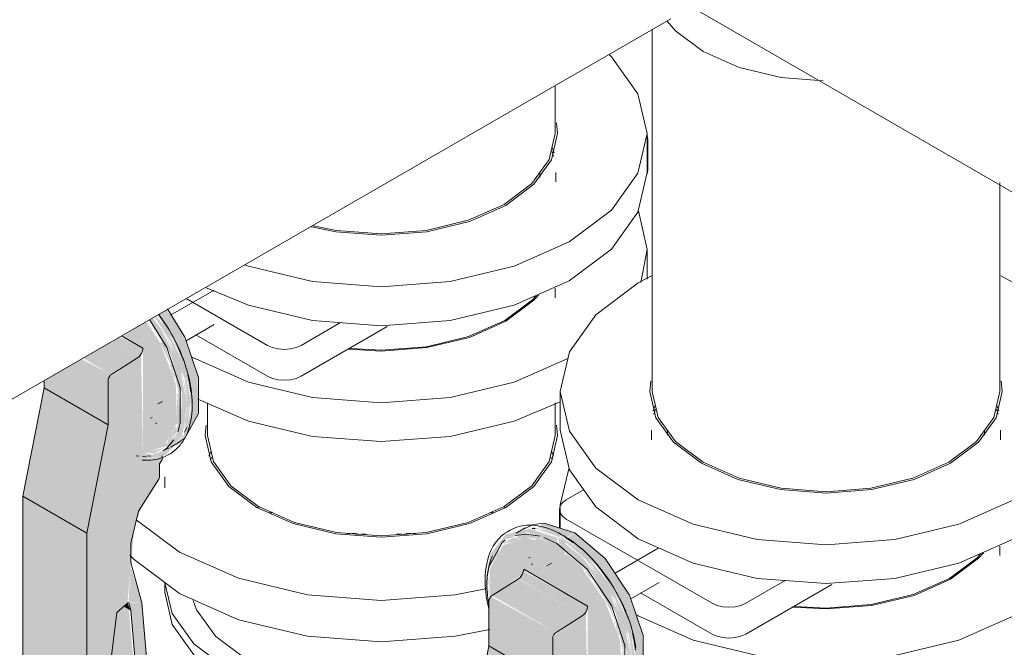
# Model space of a CAD drawing. Header units: metres. Extents: x -54598 to 1827199, y -329446 to -256744.
# Tile 332 of 474: x 203407 to 204027, y -281808 to -281413. Entities that reach past the tile are written whole.
import ezdxf

# ---------------------------------------------------------------- set-up
doc = ezdxf.new("R2010")
doc.units = ezdxf.units.M
doc.layers.add('P-PIPE', color=7, linetype='Continuous', lineweight=20)

# ---------------------------------------------------------------- blocks, each defined once
blk = doc.blocks.new('Tecofi_CB4450_Клапан обратный межфланцевый - Клапан обратный двухстворчатый межфланцевый_CB 4450-669468-AKS11')
at = {"layer": 'P-PIPE', "color": 1}
for p, q in [((-20243.94, 13012.38), (-20243.09, 13014.02)), ((-20243.09, 13014.02), (-20243.94, 13012.38)), ((-20029.38, 13014.02), (-20028.53, 13012.38)), ((-20028.53, 13012.38), (-20029.38, 13014.02)), ((-20272.73, 13001.59), (-20272.73, 12994.65)), ((-20213.12, 12982.87), (-20214.25, 12982.25)), ((-20214.25, 12982.25), (-20213.12, 12982.87)), ((-20205.57, 12979.69), (-20206.78, 12979.13)), ((-20065.58, 12979.08), (-20066.79, 12979.64)), ((-20058.18, 12982.23), (-20059.28, 12982.84)), ((-20059.28, 12982.84), (-20058.18, 12982.23)), ((-20272.73, 12935.04), (-20272.73, 12928.92))]:
    blk.add_line(p, q, dxfattribs=at)
for points in [[(-20272.72, 12934.87, 0), (-20268.08, 12915.46, 0), (-20254.45, 12896.45, 0), (-20232.75, 12880.13, 0), (-20204.48, 12867.61, 0), (-20171.56, 12859.74, 0), (-20136.23, 12857.05, 0), (-20100.91, 12859.74, 0), (-20073.77, 12865.79, 0)], [(-20075.16, 12858.44, 0), (-20100.91, 12852.8, 0), (-20136.23, 12850.11, 0), (-20171.56, 12852.8, 0), (-20204.48, 12860.67, 0), (-20232.75, 12873.19, 0), (-20254.45, 12889.51, 0), (-20268.08, 12908.52, 0), (-20272.73, 12928.92, 0)], [(-20071.59, 12877.15, 0), (-20075.98, 12875.61, 0), (-20105.05, 12868.66, 0), (-20136.23, 12866.29, 0), (-20167.42, 12868.66, 0), (-20196.48, 12875.61, 0), (-20221.44, 12886.66, 0), (-20240.59, 12901.07, 0), (-20252.63, 12917.85, 0), (-20254.9, 12923.8, 0)]]:
    blk.add_polyline3d(points, dxfattribs=at)
blk = doc.blocks.new('VM_Фланец_ГОСТ 332591 - VM_Фланец_ГОСТ 33259-2015-669472-AKS11')
at = {"layer": 'P-PIPE'}
for p, q in [((-20243.56, 13017.95), (-20244.87, 13014.72)), ((-20027.6, 13014.72), (-20028.91, 13017.95))]:
    blk.add_line(p, q, dxfattribs=at)
for points in [[(-20057.75, 12982.4, 0), (-20080.73, 12972.21, 0), (-20107.51, 12965.81, 0), (-20136.23, 12963.63, 0), (-20164.96, 12965.81, 0), (-20191.73, 12972.21, 0), (-20214.72, 12982.4, 0), (-20232.36, 12995.67, 0), (-20243.45, 13011.13, 0), (-20247.23, 13027.71, 0), (-20246.63, 13034.35, 0)], [(-20025.84, 13034.35, 0), (-20025.23, 13027.71, 0), (-20029.02, 13011.13, 0), (-20040.11, 12995.67, 0), (-20057.75, 12982.4, 0)], [(-20290.84, 12974.49, 0), (-20263.51, 12954.23, 0), (-20226.23, 12937.71, 0), (-20182.82, 12927.33, 0), (-20136.23, 12923.79, 0), (-20089.65, 12927.33, 0), (-20069.5, 12931.21, 0)], [(-20067.82, 12905.48, 0), (-20089.65, 12901.2, 0), (-20136.23, 12897.66, 0), (-20182.82, 12901.2, 0), (-20226.23, 12911.59, 0), (-20263.51, 12928.1, 0), (-20292.12, 12949.62, 0), (-20294.71, 12952.31, 0)]]:
    blk.add_polyline3d(points, dxfattribs=at)
blk = doc.blocks.new('VM_Фланец_ГОСТ 332591 - VM_Фланец_ГОСТ 33259-2015-V28-AKS11')
at = {"layer": 'P-PIPE'}
for p, q in [((-20205.96, 12978.77), (-20204.76, 12979.33)), ((-20067.61, 12979.28), (-20066.39, 12978.72)), ((-20152.03, 12966.22), (-20157.74, 12965.66)), ((-20114.73, 12965.66), (-20120.43, 12966.22))]:
    blk.add_line(p, q, dxfattribs=at)
for points in [[(-20283.79, 12869.41, 0), (-20263.51, 12855.43, 0), (-20226.23, 12838.92, 0), (-20182.82, 12828.54, 0), (-20136.23, 12825, 0), (-20089.65, 12828.54, 0), (-20080.79, 12830.05, 0)], [(-20081.56, 12803.78, 0), (-20089.65, 12802.41, 0), (-20136.23, 12798.87, 0), (-20182.82, 12802.41, 0), (-20226.23, 12812.79, 0), (-20263.51, 12829.31, 0), (-20281.5, 12841.44, 0)]]:
    blk.add_polyline3d(points, dxfattribs=at)
blk = doc.blocks.new('Tecofi_VPI4448-02_Затвор дисковый поворотный с ручкой - Затвор дисковый поворотный_VPI 4448-02-669455-AKS11')
at = {"layer": 'P-PIPE'}
for points in [[(-20260.98, 13026.93), (-20259.28, 13027.91), (-20256.23, 13049.75), (-20260.98, 13073.09), (-20272.12, 13096.17), (-20278.37, 13103.03), (-20278.67, 13101.73), (-20269.14, 13087), (-20260.4, 13064.47), (-20257.51, 13045.07), (-20260.83, 13027.71)], [(-20265.41, 13022.97), (-20259.12, 13027.71), (-20251.47, 13041.64), (-20252.13, 13066.35), (-20261.71, 13092.35), (-20271.49, 13107), (-20276.97, 13103.47), (-20264.34, 13082.56), (-20257.13, 13057.83), (-20256.23, 13049.75), (-20255.91, 13045.5), (-20260.2, 13027.38), (-20260.71, 13028.34), (-20261.97, 13026.93), (-20264.94, 13023.51)], [(-20286.49, 13016.31), (-20273.2, 13020.88), (-20264.94, 13035.92), (-20265.85, 13060.62), (-20275.61, 13086.08), (-20284.54, 13099.47), (-20299.35, 13090.19), (-20286.49, 13081.68), (-20286.49, 13017.77)], [(-20284.58, 13012.94), (-20272, 13015.39), (-20261.81, 13027.71), (-20258.64, 13046.65), (-20263.32, 13070.99), (-20274.73, 13094.68), (-20280.37, 13101.88), (-20282.11, 13100.87), (-20269.18, 13079.42), (-20261.96, 13054.61), (-20262.39, 13034.2), (-20270.6, 13019.25), (-20285.29, 13013.91)], [(-20289.85, 13076.76), (-20288.16, 13078.35), (-20286.49, 13082.77), (-20301.03, 13089.95), (-20306.4, 13086.32), (-20289.9, 13076.79)], [(-20306.4, 13066.19), (-20289.9, 13076.79), (-20306.93, 13086.54), (-20324.29, 13076.52), (-20306.65, 13066.33)], [(-20261.96, 13034.97), (-20263.03, 13061.12), (-20272.76, 13086.86), (-20271.23, 13082.48), (-20262.98, 13054.61), (-20262.98, 13035.33)], [(-20308.42, 13034.45), (-20308.42, 13062.59), (-20328.42, 13074.14), (-20348.72, 13062.41), (-20348.72, 13057.72), (-20318.68, 13040.38)], [(-20308.42, 13062.59), (-20306.93, 13065.78), (-20307.42, 13066.78), (-20325.3, 13075.93), (-20328.42, 13074.14), (-20310.1, 13063.56)], [(-20321.85, 12966.19), (-20308.42, 13034.45), (-20348.72, 13057.72), (-20362.16, 12989.46)], [(-20321.85, 12673.97), (-20321.85, 12966.19), (-20362.16, 12989.46), (-20362.16, 12697.24)], [(-20277.16, 12717.07), (-20295.41, 12918.29), (-20298.51, 12920.08), (-20303.01, 12916.05), (-20307.06, 12882.1), (-20308.42, 12849.4), (-20308.42, 12735.12), (-20295.45, 12727.63)], [(-20294.19, 12917.59), (-20296.28, 12922.08), (-20298.51, 12920.08), (-20295.59, 12918.4)]]:
    blk.add_hatch(color=37, dxfattribs=at).paths.add_polyline_path(points)
h = blk.add_hatch(color=37, dxfattribs=at)
h.paths.add_polyline_path([(-20284.36, 13017.04), (-20279.51, 13016.27), (-20272.54, 13020.23), (-20282.5, 13017.68), (-20283.83, 13017.23)])
h.paths.add_polyline_path([(-20286.43, 13015.31), (-20283.99, 13015.86), (-20285.09, 13016.58), (-20286.44, 13015.47)])
h.paths.add_polyline_path([(-20271.24, 13022.05), (-20265.33, 13031.03), (-20265.71, 13033.7), (-20269.78, 13027.11), (-20271.21, 13022.82)])
h.paths.add_polyline_path([(-20264.94, 13046.91), (-20263.51, 13049.15), (-20264.94, 13050.7), (-20264.94, 13047.62)])
h.paths.add_polyline_path([(-20264.94, 13041.41), (-20263.61, 13041.6), (-20263.51, 13045.49), (-20264.94, 13046.91), (-20264.94, 13041.6)])
h.paths.add_polyline_path([(-20264.94, 13052.4), (-20263.78, 13052.62), (-20264.94, 13054.61)])
h.paths.add_polyline_path([(-20267.01, 13064.04), (-20266.28, 13065.58), (-20268.5, 13069.79), (-20268.88, 13069.63), (-20267.08, 13064.27)])
h.paths.add_polyline_path([(-20269.07, 13070.19), (-20268.98, 13073.03), (-20269.75, 13072.21), (-20269.2, 13070.59)])
h.paths.add_polyline_path([(-20274.31, 13086.33), (-20284.39, 13099.56), (-20284.01, 13098.68), (-20274.47, 13086.43)])
h = blk.add_hatch(color=37, dxfattribs=at)
h.paths.add_polyline_path([(-20276.92, 13019.6), (-20269.33, 13021.56), (-20262.98, 13035.33), (-20264.05, 13061.12), (-20273.2, 13085.81), (-20275.31, 13086.99), (-20275.31, 13085.64), (-20271.82, 13078.37), (-20268.98, 13073.03), (-20268.85, 13070.99), (-20268.43, 13069.74), (-20266.83, 13067.85), (-20263.78, 13052.62), (-20264.85, 13052.21), (-20263.56, 13048.52), (-20264.94, 13046.91), (-20263.4, 13045.38), (-20263.61, 13041.6), (-20264.94, 13041.41), (-20265.68, 13034.58), (-20264.29, 13034.97), (-20267.4, 13027.1), (-20271.21, 13022.82), (-20272.14, 13022.82), (-20274.47, 13020.44), (-20276.12, 13019.88)])
h.paths.add_polyline_path([(-20261.19, 13030.99), (-20259.01, 13037.2), (-20257.58, 13046.49), (-20262.72, 13072.21), (-20274.08, 13095.53), (-20271.78, 13090.49), (-20261.4, 13064.27), (-20258.44, 13045.36), (-20260.98, 13032.08)])
h.paths.add_polyline_path([(-20257.13, 13055.47), (-20257.5, 13062.22), (-20257.96, 13060.77), (-20257.26, 13056.31)])
h.paths.add_polyline_path([(-20261.75, 13074.88), (-20267.28, 13088.95), (-20266.4, 13085.59), (-20261.87, 13075.14)])
h = blk.add_hatch(color=37, dxfattribs=at)
h.paths.add_polyline_path([(-20284.36, 13017.04), (-20284.36, 13015.36), (-20286.12, 13015.92), (-20285, 13016.63)])
h.paths.add_polyline_path([(-20319.73, 12672.74), (-20308.42, 12680.09), (-20308.42, 12849.4), (-20307.06, 12882.1), (-20303.01, 12916.05), (-20296.24, 12922.49), (-20292.12, 12968.28), (-20287.75, 12982.4), (-20276.44, 13000.82), (-20276.02, 13009.8), (-20274.47, 13013.93), (-20274.99, 13014.81), (-20284.24, 13012.47), (-20284.36, 13014.52), (-20280.77, 13015.77), (-20285.72, 13016.58), (-20286.49, 13017.04), (-20287.63, 13079.14), (-20289.9, 13076.72), (-20307.42, 13064.37), (-20308.42, 13062.16), (-20308.42, 13034.45), (-20321.85, 12966.19), (-20320.82, 12673.37), (-20320.01, 12672.91)])
h.paths.add_polyline_path([(-20275.62, 12716.49), (-20271.39, 12719.38), (-20270.12, 12721.9), (-20272.03, 12740.34), (-20273.89, 12745.55), (-20273.89, 12762.68), (-20275.94, 12767.18), (-20275.84, 12773.57), (-20274.86, 12777.8), (-20276.71, 12786.69), (-20278.17, 12790.15), (-20278.05, 12796.84), (-20277.16, 12803.76), (-20278.44, 12809.21), (-20280.4, 12813.12), (-20280.23, 12820.24), (-20278.89, 12825.24), (-20287.14, 12922.34), (-20295.41, 12922.01), (-20294.06, 12916.05), (-20276.19, 12716.71)])
h.paths.add_polyline_path([(-20295.59, 12922.26), (-20287.14, 12922.34), (-20294.28, 12945.28), (-20295.59, 12922.34)])
at = {"layer": 'P-PIPE', "color": 1}
for p, q in [((-19968.15, 13194.97), (-19968.15, 13214.41)), ((-20027.66, 13203.8), (-20028.72, 13207.08)), ((-20036.23, 13193.67), (-20036.39, 13190.49)), ((-20026.23, 13187.64), (-20026.23, 13193.67)), ((-19968.15, 13194.97), (-19968.66, 13192.73)), ((-20241.56, 13119.48), (-20269.18, 13103.53)), ((-20259.16, 13114.12), (-20208.01, 13084.58)), ((-20271.23, 13096.44), (-20276.65, 13104.23)), ((-20259.23, 13087.46), (-20241.5, 13097.69)), ((-20186.79, 13084.58), (-20161.97, 13098.92)), ((-20132.62, 13096.43), (-20186.79, 13065.15)), ((-20286.49, 13082.77), (-20299.98, 13090.55)), ((-20208.01, 13065.15), (-20253.25, 13091.27)), ((-20289.85, 13076.76), (-20306.4, 13066.19)), ((-20348.72, 13057.72), (-20348.72, 13062.41)), ((-20308.42, 13062.59), (-20308.42, 13034.45)), ((-20362.16, 12989.46), (-20348.72, 13057.72)), ((-20308.42, 13034.45), (-20348.72, 13057.72)), ((-20277.13, 13047.62), (-20274.24, 13049.28)), ((-20308.42, 13034.45), (-20321.85, 12966.19)), ((-20281.42, 13038.72), (-20280.71, 13039.13)), ((-20278.51, 13035.32), (-20277.81, 13035.73)), ((-20260.19, 13029.86), (-20258.83, 13032.82)), ((-20268.98, 13020.45), (-20263.33, 13023.72)), ((-20273.4, 13018.54), (-20269.96, 13019.92)), ((-20271.1, 13015.28), (-20269.4, 13016.26)), ((-20288.98, 13014.72), (-20290.67, 13014.93)), ((-20286.8, 13014.59), (-20284.25, 13014.65)), ((-20283.5, 13014.72), (-20281.48, 13015.02)), ((-20276.02, 13009.8), (-20274.47, 13012.49)), ((-20275.98, 13001.84), (-20276.02, 13009.8)), ((-20274.47, 13012.49), (-20274.47, 13014.91)), ((-20289.21, 12980.07), (-20276.47, 13000.32)), ((-20362.16, 12697.24), (-20362.16, 12989.46)), ((-20321.85, 12966.19), (-20362.16, 12989.46)), ((-20294.2, 12959.83), (-20289.21, 12980.07)), ((-20321.85, 12966.19), (-20321.85, 12673.97)), ((-20294.14, 12947.75), (-20294.2, 12959.83)), ((-20287.14, 12922.34), (-20294.14, 12947.75)), ((-20278.89, 12825.24), (-20287.14, 12922.34)), ((-20303.01, 12916.05), (-20296.28, 12922.08)), ((-20294.19, 12917.59), (-20298.51, 12920.08)), ((-20295.41, 12922.01), (-20294.19, 12917.59)), ((-20294.19, 12917.59), (-20277.16, 12717.07))]:
    blk.add_line(p, q, dxfattribs=at)
for points in [[(-19968.66, 13212.16, 0), (-19968.15, 13214.41, 0), (-19968.66, 13216.65, 0)], [(-20038.75, 13115.67, 0), (-20040.97, 13113.33, 0), (-20058.45, 13100.18, 0)], [(-20269.4, 13016.26, 0), (-20268.06, 13017.1, 0), (-20266.79, 13018.02, 0), (-20265.57, 13019.04, 0), (-20264.42, 13020.14, 0), (-20263.33, 13021.33, 0), (-20262.3, 13022.6, 0), (-20261.34, 13023.96, 0), (-20260.45, 13025.39, 0), (-20259.64, 13026.9, 0), (-20258.89, 13028.48, 0), (-20258.21, 13030.13, 0), (-20257.61, 13031.85, 0), (-20257.07, 13033.64, 0), (-20256.62, 13035.48, 0), (-20256.23, 13037.39, 0), (-20255.92, 13039.35, 0), (-20255.69, 13041.36, 0), (-20255.53, 13043.42, 0), (-20255.44, 13045.53, 0), (-20255.43, 13047.68, 0), (-20255.5, 13049.88, 0), (-20255.64, 13052.11, 0), (-20255.85, 13054.37, 0), (-20256.14, 13056.66, 0), (-20256.5, 13058.98, 0), (-20256.93, 13061.32, 0), (-20257.44, 13063.67, 0), (-20258.01, 13066.05, 0), (-20258.66, 13068.43, 0), (-20259.37, 13070.83, 0), (-20260.15, 13073.22, 0), (-20261, 13075.62, 0), (-20261.91, 13078.01, 0), (-20262.89, 13080.4, 0), (-20263.93, 13082.78, 0), (-20265.03, 13085.14, 0), (-20266.19, 13087.48, 0), (-20267.41, 13089.8, 0), (-20268.68, 13092.09, 0), (-20270, 13094.36, 0), (-20271.38, 13096.59, 0), (-20272.8, 13098.79, 0), (-20274.27, 13100.94, 0), (-20275.78, 13103.05, 0)], [(-20264.42, 13023.18, 0), (-20260.02, 13026.08, 0), (-20251.47, 13041.64, 0), (-20251.47, 13064.39, 0), (-20260.02, 13089.82, 0), (-20271.06, 13107.55, 0)], [(-20264.53, 13030.15, 0), (-20262.98, 13035.33, 0), (-20262.98, 13057.95, 0), (-20271.48, 13083.24, 0), (-20282.44, 13100.88, 0)], [(-20058.45, 13100.18, 0), (-20081.23, 13090.09, 0), (-20107.76, 13083.74, 0), (-20136.23, 13081.58, 0), (-20155.91, 13082.61, 0)], [(-20260.76, 13074.86, 0), (-20265.68, 13086.55, 0), (-20268.45, 13091.79, 0)], [(-20208.01, 13084.58, 0), (-20204.9, 13083.21, 0), (-20201.28, 13082.34, 0), (-20197.4, 13082.05, 0), (-20193.52, 13082.34, 0), (-20189.9, 13083.21, 0), (-20186.79, 13084.58, 0)], [(-20286.49, 13082.77, 0), (-20286.61, 13081.68, 0), (-20286.94, 13080.53, 0), (-20287.47, 13079.4, 0), (-20288.16, 13078.35, 0), (-20288.97, 13077.45, 0), (-20289.85, 13076.76, 0)], [(-20306.4, 13066.19, 0), (-20306.93, 13065.78, 0), (-20307.42, 13065.24, 0), (-20307.83, 13064.61, 0), (-20308.15, 13063.93, 0), (-20308.35, 13063.24, 0), (-20308.42, 13062.59, 0)], [(-20256.3, 13055.02, 0), (-20257.13, 13061.12, 0), (-20258.15, 13066.01, 0)], [(-20186.79, 13065.15, 0), (-20189.9, 13063.77, 0), (-20193.52, 13062.91, 0), (-20197.4, 13062.61, 0), (-20201.28, 13062.91, 0), (-20204.9, 13063.77, 0), (-20208.01, 13065.15, 0)], [(-20273.86, 13018.06, 0), (-20271.48, 13019.85, 0), (-20267.06, 13025.06, 0)], [(-20271.1, 13015.28, 0), (-20272.48, 13014.54, 0), (-20273.92, 13013.9, 0), (-20275.41, 13013.36, 0), (-20276.94, 13012.91, 0), (-20278.52, 13012.56, 0), (-20280.13, 13012.31, 0), (-20281.79, 13012.16, 0), (-20283.47, 13012.1, 0), (-20285.19, 13012.15, 0), (-20286.93, 13012.29, 0)], [(-20276.47, 13000.32, 0), (-20276.26, 13000.7, 0), (-20276.11, 13001.09, 0), (-20276.01, 13001.48, 0), (-20275.98, 13001.84, 0)], [(-20296.28, 12922.08, 0), (-20296.09, 12922.21, 0), (-20295.91, 12922.29, 0), (-20295.74, 12922.31, 0), (-20295.59, 12922.26, 0), (-20295.48, 12922.16, 0), (-20295.41, 12922.01, 0)], [(-20308.42, 12849.4, 0), (-20307.06, 12882.1, 0), (-20303.01, 12916.05, 0)]]:
    blk.add_polyline3d(points, dxfattribs=at)
blk = doc.blocks.new('VM_Фланец_ГОСТ 332591 - VM_Фланец_ГОСТ 33259-2015-669460-AKS11')
at = {"layer": 'P-PIPE'}
for p, q in [((-19968.73, 13193.67), (-19968.73, 13218.16)), ((-20027.32, 13206), (-20028.56, 13209.24))]:
    blk.add_line(p, q, dxfattribs=at)
for points in [[(-20017.79, 13149.78, 0), (-19991.18, 13169.81, 0), (-19974.44, 13193.13, 0), (-19968.73, 13218.16, 0), (-19974.44, 13243.19, 0), (-19991.18, 13266.52, 0), (-19992.63, 13267.94, 0)], [(-20025.84, 13224.79, 0), (-20025.23, 13218.16, 0), (-20029.02, 13201.58, 0), (-20040.11, 13186.12, 0), (-20057.75, 13172.85, 0)], [(-19968.73, 13193.67, 0), (-19974.44, 13168.64, 0), (-19991.18, 13145.31, 0), (-20017.79, 13125.29, 0)], [(-20057.75, 13172.85, 0), (-20080.73, 13162.66, 0), (-20107.51, 13156.26, 0), (-20136.23, 13154.08, 0), (-20164.96, 13156.26, 0), (-20180.33, 13159.36, 0)], [(-20222.45, 13135.25, 0), (-20219.98, 13134.41, 0), (-20179.59, 13124.75, 0), (-20136.23, 13121.46, 0), (-20092.88, 13124.75, 0), (-20052.48, 13134.41, 0), (-20017.79, 13149.78, 0)], [(-20017.79, 13125.29, 0), (-20052.48, 13109.92, 0), (-20092.88, 13100.26, 0), (-20136.23, 13096.96, 0), (-20179.59, 13100.26, 0), (-20219.98, 13109.92, 0), (-20246.96, 13121.11, 0)]]:
    blk.add_polyline3d(points, dxfattribs=at)
blk = doc.blocks.new('VM_Фланец_ГОСТ 332591 - VM_Фланец_ГОСТ 33259-2015-V29-AKS11')
at = {"layer": 'P-PIPE'}
blk.add_line((-19968.73, 13126.4), (-19968.73, 13145.09), dxfattribs=at)
for points in [[(-19972.69, 13124.2, 0), (-19968.73, 13145.09, 0), (-19974.12, 13169.4, 0)], [(-20037.04, 13116.33, 0), (-20040.11, 13113.04, 0), (-20057.75, 13099.77, 0)], [(-20057.75, 13099.77, 0), (-20080.73, 13089.59, 0), (-20107.51, 13083.18, 0), (-20136.23, 13081, 0), (-20156.8, 13082.11, 0)], [(-20256.11, 13077.55, 0), (-20254.67, 13076.7, 0), (-20219.98, 13061.34, 0), (-20179.59, 13051.67, 0), (-20136.23, 13048.38, 0), (-20092.88, 13051.67, 0), (-20052.48, 13061.34, 0), (-20018.6, 13076.25, 0)], [(-20023.59, 13049.03, 0), (-20052.48, 13036.84, 0), (-20092.88, 13027.18, 0), (-20136.23, 13023.88, 0), (-20179.59, 13027.18, 0), (-20219.98, 13036.84, 0), (-20251.8, 13050.59, 0)]]:
    blk.add_polyline3d(points, dxfattribs=at)
blk = doc.blocks.new('Tecofi_VPI4448-02_Затвор дисковый поворотный с ручкой - Затвор дисковый поворотный_VPI 4448-02-V44-AKS11')
at = {"layer": 'P-PIPE'}
for points in [[(-20019.96, 12963.14), (-20014.3, 12966.41), (-20033.51, 12972.43), (-20037.56, 12970.09), (-20020.25, 12963.23)], [(-20023.78, 12963.73), (-20023.41, 12965.17), (-20041.21, 12970.19), (-20041.65, 12969.94), (-20024.01, 12963.81)], [(-19985.09, 12860.34), (-19978.8, 12865.08), (-19971.15, 12879.01), (-19971.81, 12903.71), (-19981.38, 12929.71), (-19995.2, 12950.35), (-20014.3, 12966.41), (-20019.38, 12962.65), (-19998.96, 12944.3), (-19984.01, 12919.93), (-19976.8, 12895.19), (-19975.91, 12887.12), (-19975.59, 12882.87), (-19979.87, 12864.74), (-19980.38, 12865.71), (-19981.65, 12864.29), (-19984.61, 12860.88)], [(-20068.03, 12924.78), (-20065.6, 12927.33), (-20047.45, 12940.04), (-20045.26, 12942.71), (-20026.32, 12931.77), (-20026.32, 12957.75), (-20044.88, 12963.58), (-20059.77, 12958.47), (-20068.03, 12943.27), (-20068.03, 12925.25)], [(-20004.26, 12850.31), (-19991.67, 12852.76), (-19981.49, 12865.08), (-19978.31, 12884.02), (-19982.88, 12908.1), (-19994.41, 12932.05), (-20009.58, 12950.95), (-20024.41, 12962.92), (-20024.41, 12959.93), (-20004.06, 12941.66), (-19988.86, 12916.79), (-19981.64, 12891.98), (-19982.06, 12871.56), (-19990.27, 12856.62), (-20004.97, 12851.27)], [(-19980.65, 12864.29), (-19978.95, 12865.28), (-19975.91, 12887.12), (-19980.65, 12910.46), (-19991.79, 12933.53), (-20007.76, 12953.15), (-20023.09, 12964.13), (-20023.41, 12963.43), (-20003.82, 12946.48), (-19988.81, 12924.37), (-19980.07, 12901.83), (-19977.18, 12882.44), (-19980.5, 12865.08)], [(-20006.17, 12853.68), (-19992.88, 12858.25), (-19984.61, 12873.75), (-19985.71, 12898.54), (-19995.28, 12923.45), (-20009.58, 12943.67), (-20026.32, 12957.75), (-20026.32, 12931.77), (-20006.17, 12919.05), (-20006.17, 12855.14)], [(-20009.52, 12914.13), (-20007.83, 12915.71), (-20006.17, 12920.14), (-20046.59, 12942.32), (-20048.95, 12938.09), (-20048.95, 12936.89), (-20009.58, 12914.16)], [(-20026.08, 12903.56), (-20009.58, 12914.16), (-20050.02, 12937.27), (-20066.38, 12926.83), (-20026.32, 12903.7)], [(-20028.09, 12871.82), (-20028.29, 12900.07), (-20068.39, 12923.23), (-20068.39, 12895.09), (-20028.29, 12871.93)], [(-20028.09, 12899.96), (-20026.61, 12903.15), (-20027.09, 12904.15), (-20067.17, 12926.13), (-20068.33, 12923.19), (-20028.29, 12900.07)], [(-20041.52, 12803.56), (-20028.29, 12871.93), (-20068.39, 12895.09), (-20081.83, 12826.83), (-20042.96, 12804.39)]]:
    blk.add_hatch(color=37, dxfattribs=at).paths.add_polyline_path(points)
h = blk.add_hatch(color=37, dxfattribs=at)
h.paths.add_polyline_path([(-20068.95, 12924.94), (-20069.44, 12942.8), (-20070.39, 12934.15), (-20069.08, 12925.81)])
h.paths.add_polyline_path([(-20068.82, 12945.64), (-20058.81, 12961.83), (-20044.63, 12966.7), (-20025.23, 12960.62), (-20025.23, 12963.2), (-20042.59, 12968.99), (-20057.75, 12965.48), (-20067.48, 12952.97), (-20068.52, 12947.25)])
h = blk.add_hatch(color=37, dxfattribs=at)
h.paths.add_polyline_path([(-20048.6, 12962.3), (-20048.95, 12964.08), (-20046.61, 12963.58)])
h.paths.add_polyline_path([(-20020.85, 12953.16), (-20020.8, 12954.94), (-20019.96, 12955.61), (-20020.8, 12956.9), (-20026.32, 12960.96), (-20045.77, 12966.31), (-20051.36, 12963.58), (-20048.6, 12962.3), (-20044.88, 12963.58), (-20039.16, 12962.76), (-20036.68, 12962.97), (-20031.71, 12961.24), (-20030.77, 12960.23), (-20031.79, 12959.47), (-20024.01, 12955.81), (-20020.93, 12953.22)])
h.paths.add_polyline_path([(-20019.96, 12959.33), (-20019.96, 12960.64), (-20026.61, 12964.71), (-20024.01, 12962.6), (-20020.8, 12960.01)])
h = blk.add_hatch(color=37, dxfattribs=at)
h.paths.add_polyline_path([(-20068.03, 12926.94), (-20068.85, 12931.41), (-20069.44, 12930.68), (-20068.18, 12927.33)])
h.paths.add_polyline_path([(-20068.03, 12932.44), (-20068.86, 12937.85), (-20069.25, 12937.81), (-20068.39, 12932.85), (-20068.08, 12932.49)])
h.paths.add_polyline_path([(-20068.52, 12943.96), (-20062.79, 12952.97), (-20061.83, 12957.1), (-20066.97, 12949.16), (-20068.12, 12945.4)])
h.paths.add_polyline_path([(-20060.12, 12959.29), (-20051.84, 12961.19), (-20048.95, 12962.46), (-20052.85, 12963.38), (-20059.77, 12959.56)])
h.paths.add_polyline_path([(-20031.79, 12959.47), (-20030.39, 12960.62), (-20038.39, 12963.21), (-20039.16, 12961.78), (-20034.83, 12960.42)])
h.paths.add_polyline_path([(-20048.6, 12962.3), (-20045.77, 12964.12), (-20048.85, 12963.58)])
h = blk.add_hatch(color=37, dxfattribs=at)
h.paths.add_polyline_path([(-19981.64, 12872.33), (-19982.71, 12898.49), (-19992.43, 12924.23), (-20008.96, 12946.93), (-20006.17, 12943.1), (-19989.88, 12916.79), (-19982.66, 12891.98), (-19982.66, 12872.69)])
h.paths.add_polyline_path([(-20016.03, 12951.59), (-20019.96, 12955.61), (-20019.6, 12954.6), (-20017.04, 12952.44)])
h.paths.add_polyline_path([(-20020.8, 12955.61), (-20024.01, 12958.91), (-20022.97, 12957.42), (-20021.11, 12955.87)])
h = blk.add_hatch(color=37, dxfattribs=at)
h.paths.add_polyline_path([(-20004.04, 12854.41), (-19999.18, 12853.63), (-19992.22, 12857.6), (-20002.18, 12855.05), (-20003.51, 12854.6)])
h.paths.add_polyline_path([(-20006.11, 12852.67), (-20003.66, 12853.23), (-20004.76, 12853.95), (-20006.11, 12852.84)])
h.paths.add_polyline_path([(-19990.92, 12859.41), (-19985, 12868.4), (-19985.38, 12871.07), (-19989.45, 12864.48), (-19990.89, 12860.18)])
h.paths.add_polyline_path([(-19984.61, 12884.28), (-19983.02, 12886.14), (-19984.61, 12888.07), (-19984.61, 12884.99)])
h.paths.add_polyline_path([(-19984.61, 12878.78), (-19983.28, 12878.97), (-19983.94, 12883.6), (-19984.61, 12883.6), (-19984.61, 12878.97)])
h.paths.add_polyline_path([(-19984.61, 12889.77), (-19983.46, 12889.99), (-19984.61, 12891.98)])
h.paths.add_polyline_path([(-19986.68, 12901.41), (-19985.95, 12902.95), (-19988.17, 12907.16), (-19988.56, 12907), (-19986.76, 12901.64)])
h.paths.add_polyline_path([(-19988.74, 12907.56), (-19988.88, 12910.75), (-19989.42, 12909.57), (-19988.86, 12907.91)])
h.paths.add_polyline_path([(-19993.99, 12923.69), (-20004.28, 12937.18), (-20001.04, 12932.08), (-19994.15, 12923.8)])
h.paths.add_polyline_path([(-20007.76, 12942.15), (-20010.47, 12946.05), (-20022.03, 12955.61), (-20018.99, 12951.59), (-20007.85, 12942.22)])
h = blk.add_hatch(color=37, dxfattribs=at)
h.paths.add_polyline_path([(-19996.6, 12856.97), (-19989, 12858.93), (-19982.66, 12872.69), (-19983.72, 12898.49), (-19993.37, 12923.92), (-20009.58, 12946.16), (-20008.51, 12943.9), (-20004.45, 12937.18), (-20003.92, 12938.48), (-19999.78, 12932.65), (-19992.84, 12919.75), (-19988.65, 12910.4), (-19988.29, 12909.21), (-19988.1, 12907.11), (-19986.51, 12905.22), (-19983.46, 12889.99), (-19984.53, 12889.58), (-19983.24, 12885.89), (-19983.94, 12883.6), (-19983.08, 12882.75), (-19983.28, 12878.97), (-19984.61, 12878.78), (-19985.35, 12871.94), (-19983.97, 12872.33), (-19987.08, 12864.47), (-19990.89, 12860.18), (-19991.81, 12860.18), (-19994.15, 12857.81), (-19995.8, 12857.24)])
h.paths.add_polyline_path([(-19980.86, 12868.35), (-19978.69, 12874.57), (-19977.25, 12883.85), (-19982.4, 12909.57), (-19993.75, 12932.9), (-20008.51, 12951.41), (-20006.51, 12948.38), (-19989.72, 12923.85), (-19981.08, 12901.65), (-19978.11, 12882.73), (-19980.65, 12869.45)])
h.paths.add_polyline_path([(-19976.8, 12892.83), (-19977.17, 12899.59), (-19977.64, 12898.14), (-19976.94, 12893.68)])
h.paths.add_polyline_path([(-19981.43, 12912.24), (-19986.95, 12926.32), (-19986.07, 12922.96), (-19981.54, 12912.51)])
h = blk.add_hatch(color=37, dxfattribs=at)
h.paths.add_polyline_path([(-20004.04, 12854.41), (-20004.04, 12852.73), (-20005.8, 12853.28), (-20004.68, 12854)])
h.paths.add_polyline_path([(-20039.4, 12510.11), (-20028.09, 12517.46), (-20028.09, 12686.77), (-20025.76, 12727.63), (-20022.69, 12753.42), (-20015.92, 12759.86), (-20011.79, 12805.65), (-20008.68, 12817.77), (-19996.04, 12839.77), (-19995.7, 12847.17), (-19994.15, 12851.3), (-19994.67, 12852.18), (-20003.91, 12849.84), (-20004.04, 12851.89), (-20000.45, 12853.13), (-20005.39, 12853.95), (-20006.17, 12854.41), (-20007.31, 12916.51), (-20009.58, 12914.09), (-20027.1, 12901.73), (-20028.09, 12897.67), (-20028.29, 12870.8), (-20041.52, 12803.56), (-20040.5, 12510.74), (-20039.57, 12510.21)])
h.paths.add_polyline_path([(-19995.29, 12553.86), (-19991.07, 12556.75), (-19989.79, 12559.27), (-19991.71, 12577.71), (-19993.57, 12582.92), (-19993.57, 12600.04), (-19995.62, 12604.55), (-19995.51, 12610.94), (-19994.54, 12615.17), (-19996.38, 12624.06), (-19997.85, 12627.52), (-19997.73, 12634.21), (-19996.83, 12641.13), (-19998.57, 12647.13), (-20000.07, 12650.49), (-19999.91, 12657.61), (-19998.57, 12662.61), (-20006.82, 12759.71), (-20015.08, 12759.37), (-20013.74, 12753.42), (-19995.86, 12554.07)])
h.paths.add_polyline_path([(-20015.27, 12759.63), (-20006.82, 12759.71), (-20013.96, 12782.64), (-20015.26, 12759.71)])
at = {"layer": 'P-PIPE', "color": 1}
for p, q in [((-19963.42, 13044.45), (-19964.49, 13041.17)), ((-19747.33, 13041.17), (-19748.4, 13044.45)), ((-19965.91, 13031.03), (-19965.91, 13025.01)), ((-19955.75, 13027.86), (-19955.91, 13031.03)), ((-19755.91, 13031.03), (-19756.07, 13027.86)), ((-19745.91, 13025.01), (-19745.91, 13031.03)), ((-20008.75, 12993.53), (-20019.6, 12987.27)), ((-20024, 12981.15), (-20024, 12969.45)), ((-20019.6, 12975.02), (-19927.68, 12921.95)), ((-20055.09, 12967.98), (-20056.79, 12967)), ((-20045.6, 12969.51), (-20051.26, 12966.24)), ((-20040.45, 12971.58), (-20047.76, 12968.07)), ((-20039.34, 12969.17), (-20041.24, 12969.13)), ((-20025.58, 12959.62), (-20033.88, 12963.5)), ((-20015.56, 12960.35), (-20019.96, 12963.14)), ((-19961.24, 12956.84), (-19988.85, 12940.9)), ((-20042.43, 12950.96), (-20043.14, 12950.55)), ((-20028.91, 12947.27), (-20031.8, 12945.61)), ((-20006.17, 12920.14), (-20046.47, 12943.41)), ((-20040.95, 12946.75), (-20041.65, 12946.34)), ((-20066.38, 12926.83), (-20049.82, 12937.4)), ((-19978.9, 12924.82), (-19961.17, 12935.06)), ((-19906.47, 12921.95), (-19881.64, 12936.28)), ((-20069.35, 12928.64), (-20069.22, 12927.25)), ((-19927.68, 12902.52), (-19972.93, 12928.64)), ((-19852.3, 12933.79), (-19906.47, 12902.52)), ((-20068.78, 12923.97), (-20068.5, 12922.25)), ((-20068.39, 12895.09), (-20068.39, 12923.23)), ((-20009.52, 12914.13), (-20026.08, 12903.56)), ((-20028.09, 12899.96), (-20028.09, 12871.82)), ((-20081.83, 12826.83), (-20068.39, 12895.09)), ((-20028.09, 12871.82), (-20068.39, 12895.09))]:
    blk.add_line(p, q, dxfattribs=at)
for points in [[(-20019.6, 12987.27, 0), (-20021.99, 12985.48, 0), (-20023.49, 12983.39, 0), (-20024, 12981.15, 0), (-20023.49, 12978.91, 0), (-20021.99, 12976.82, 0), (-20019.6, 12975.02, 0)], [(-20014.3, 12966.41, 0), (-20033.51, 12972.43, 0), (-20040.12, 12971.66, 0)], [(-20056.79, 12967, 0), (-20058.12, 12966.16, 0), (-20059.4, 12965.24, 0), (-20060.62, 12964.22, 0), (-20061.77, 12963.12, 0), (-20062.86, 12961.93, 0), (-20063.88, 12960.66, 0), (-20064.84, 12959.3, 0), (-20065.73, 12957.87, 0), (-20066.55, 12956.36, 0), (-20067.3, 12954.78, 0), (-20067.98, 12953.13, 0), (-20068.58, 12951.41, 0), (-20069.11, 12949.62, 0), (-20069.57, 12947.78, 0), (-20069.95, 12945.87, 0), (-20070.26, 12943.91, 0), (-20070.5, 12941.9, 0), (-20070.66, 12939.84, 0), (-20070.74, 12937.73, 0), (-20070.75, 12935.58, 0), (-20070.69, 12933.38, 0), (-20070.55, 12931.15, 0), (-20070.33, 12928.89, 0), (-20070.05, 12926.6, 0), (-20069.69, 12924.28, 0), (-20069.26, 12921.94, 0), (-20068.75, 12919.59, 0), (-20068.39, 12918.12, 0)], [(-20055.09, 12967.98, 0), (-20053.7, 12968.72, 0), (-20052.26, 12969.36, 0), (-20050.78, 12969.91, 0), (-20049.24, 12970.35, 0), (-20047.67, 12970.7, 0), (-20046.05, 12970.95, 0), (-20044.4, 12971.11, 0), (-20042.71, 12971.16, 0), (-20041, 12971.11, 0), (-20039.25, 12970.97, 0), (-20037.49, 12970.73, 0), (-20035.69, 12970.4, 0), (-20033.88, 12969.96, 0), (-20032.06, 12969.44, 0), (-20030.21, 12968.82, 0), (-20028.36, 12968.1, 0), (-20026.5, 12967.3, 0), (-20024.64, 12966.41, 0), (-20022.77, 12965.43, 0), (-20021.58, 12964.76, 0)], [(-19979.69, 12863.45, 0), (-19971.15, 12879.01, 0), (-19971.15, 12901.75, 0), (-19979.69, 12927.18, 0), (-19995.1, 12950.26, 0), (-20014.3, 12966.41, 0)], [(-20058.07, 12961.85, 0), (-20060, 12960.35, 0), (-20068.5, 12944.88, 0), (-20069.44, 12938.46, 0)], [(-20036.15, 12964.24, 0), (-20044.68, 12965.62, 0), (-20051.7, 12964.79, 0)], [(-19984.21, 12867.52, 0), (-19982.66, 12872.69, 0), (-19982.66, 12895.32, 0), (-19991.16, 12920.61, 0), (-20006.48, 12943.56, 0), (-20025.58, 12959.62, 0)], [(-19975.81, 12894.03, 0), (-19976.17, 12896.34, 0), (-19976.61, 12898.68, 0), (-19977.11, 12901.04, 0), (-19977.69, 12903.42, 0), (-19978.33, 12905.8, 0), (-19979.04, 12908.19, 0), (-19979.83, 12910.59, 0), (-19980.68, 12912.99, 0), (-19981.59, 12915.38, 0), (-19982.57, 12917.77, 0), (-19983.61, 12920.14, 0), (-19984.71, 12922.5, 0), (-19985.87, 12924.85, 0), (-19987.08, 12927.17, 0), (-19988.35, 12929.46, 0), (-19989.68, 12931.73, 0), (-19991.05, 12933.96, 0), (-19992.47, 12936.15, 0), (-19993.94, 12938.31, 0), (-19995.46, 12940.42, 0), (-19997.01, 12942.49, 0), (-19998.61, 12944.5, 0), (-20000.24, 12946.47, 0), (-20001.91, 12948.38, 0), (-20003.61, 12950.22, 0), (-20005.34, 12952.01, 0), (-20007.09, 12953.73, 0), (-20008.87, 12955.38, 0), (-20010.67, 12956.97, 0), (-20012.49, 12958.48, 0), (-20014.32, 12959.91, 0), (-20016.17, 12961.27, 0), (-20018.03, 12962.55, 0), (-20019.89, 12963.75, 0), (-20021.58, 12964.76, 0)], [(-20066.22, 12951.79, 0), (-20066.89, 12950.22, 0), (-20067.48, 12948.58, 0), (-20068.01, 12946.89, 0), (-20068.46, 12945.14, 0), (-20068.84, 12943.33, 0), (-20069.16, 12941.47, 0), (-20069.4, 12939.57, 0), (-20069.56, 12937.62, 0), (-20069.66, 12935.63, 0), (-20069.69, 12933.6, 0), (-20069.64, 12931.53, 0), (-20069.53, 12929.43, 0), (-20069.34, 12927.3, 0), (-20069.09, 12925.14, 0), (-20068.76, 12922.96, 0), (-20068.39, 12920.89, 0)], [(-19990.9, 12933.81, 0), (-20000.75, 12946.99, 0), (-20003.3, 12949.77, 0)], [(-19758.43, 12953.04, 0), (-19760.65, 12950.7, 0), (-19778.13, 12937.55, 0)], [(-20049.82, 12937.4, 0), (-20048.95, 12938.09, 0), (-20048.14, 12938.99, 0), (-20047.45, 12940.04, 0), (-20046.92, 12941.17, 0), (-20046.59, 12942.32, 0), (-20046.47, 12943.41, 0)], [(-19778.13, 12937.55, 0), (-19800.91, 12927.45, 0), (-19827.44, 12921.11, 0), (-19855.91, 12918.94, 0), (-19875.59, 12919.97, 0)], [(-19980.44, 12912.23, 0), (-19985.35, 12923.92, 0), (-19988.12, 12929.16, 0)], [(-20068.39, 12923.23, 0), (-20068.33, 12923.88, 0), (-20068.13, 12924.57, 0), (-20067.81, 12925.25, 0), (-20067.4, 12925.88, 0), (-20066.91, 12926.42, 0), (-20066.38, 12926.83, 0)], [(-20006.17, 12920.14, 0), (-20006.28, 12919.05, 0), (-20006.61, 12917.9, 0), (-20007.14, 12916.77, 0), (-20007.83, 12915.71, 0), (-20008.64, 12914.82, 0), (-20009.52, 12914.13, 0)], [(-19927.68, 12921.95, 0), (-19924.57, 12920.57, 0), (-19920.96, 12919.71, 0), (-19917.07, 12919.41, 0), (-19913.19, 12919.71, 0), (-19909.57, 12920.57, 0), (-19906.47, 12921.95, 0)], [(-20026.08, 12903.56, 0), (-20026.61, 12903.15, 0), (-20027.09, 12902.61, 0), (-20027.51, 12901.98, 0), (-20027.82, 12901.3, 0), (-20028.02, 12900.61, 0), (-20028.09, 12899.96, 0)], [(-19975.98, 12892.39, 0), (-19976.8, 12898.49, 0), (-19977.83, 12903.37, 0)], [(-19906.47, 12902.52, 0), (-19909.57, 12901.14, 0), (-19913.19, 12900.28, 0), (-19917.07, 12899.98, 0), (-19920.96, 12900.28, 0), (-19924.57, 12901.14, 0), (-19927.68, 12902.52, 0)]]:
    blk.add_polyline3d(points, dxfattribs=at)
blk = doc.blocks.new('VM_Фланец_ГОСТ 332591 - VM_Фланец_ГОСТ 33259-2015-V45-AKS11')
at = {"layer": 'P-PIPE'}
for p, q in [((-19965.96, 13128.42), (-19974.35, 13123.91)), ((-20023.41, 13055.53), (-20023.41, 13031.03)), ((-19688.41, 13031.03), (-19688.41, 13055.53)), ((-19963.58, 13046.6), (-19964.83, 13043.36)), ((-19746.99, 13043.36), (-19748.23, 13046.6))]:
    blk.add_line(p, q, dxfattribs=at)
for points in [[(-19737.47, 12987.15, 0), (-19710.85, 13007.18, 0), (-19694.12, 13030.5, 0), (-19688.41, 13055.53, 0), (-19694.12, 13080.56, 0), (-19710.85, 13103.88, 0), (-19737.47, 13123.91, 0), (-19745.7, 13128.34, 0)], [(-19974.35, 13123.91, 0), (-20000.97, 13103.88, 0), (-20017.7, 13080.56, 0), (-20023.41, 13055.53, 0), (-20017.7, 13030.5, 0), (-20000.97, 13007.18, 0), (-19974.35, 12987.15, 0), (-19939.66, 12971.78, 0), (-19899.26, 12962.12, 0), (-19855.91, 12958.82, 0), (-19812.56, 12962.12, 0), (-19772.16, 12971.78, 0), (-19737.47, 12987.15, 0)], [(-19777.42, 13010.21, 0), (-19800.41, 13000.03, 0), (-19827.18, 12993.63, 0), (-19855.91, 12991.44, 0), (-19884.64, 12993.63, 0), (-19911.41, 13000.03, 0), (-19934.4, 13010.21, 0), (-19952.04, 13023.49, 0), (-19963.13, 13038.94, 0), (-19966.91, 13055.53, 0), (-19966.3, 13062.16, 0)], [(-19745.52, 13062.16, 0), (-19744.91, 13055.53, 0), (-19748.69, 13038.94, 0), (-19759.78, 13023.49, 0), (-19777.42, 13010.21, 0)], [(-19737.47, 12962.65, 0), (-19772.16, 12947.28, 0), (-19812.56, 12937.62, 0), (-19855.91, 12934.33, 0), (-19899.26, 12937.62, 0), (-19939.66, 12947.28, 0), (-19974.35, 12962.65, 0), (-20000.97, 12982.68, 0), (-20017.7, 13006.01, 0), (-20023.41, 13031.03, 0)], [(-19688.41, 13031.03, 0), (-19694.12, 13006.01, 0), (-19710.85, 12982.68, 0), (-19737.47, 12962.65, 0)]]:
    blk.add_polyline3d(points, dxfattribs=at)
blk = doc.blocks.new('VM_Фланец_ГОСТ 332591 - VM_Фланец_ГОСТ 33259-2015-V46-AKS11')
at = {"layer": 'P-PIPE'}
for p, q in [((-20018.03, 13006.77), (-20023.39, 12983.99)), ((-20023.41, 12982.45), (-20023.41, 12969.27)), ((-19688.41, 12961.98), (-19688.41, 12982.45)), ((-19737.47, 12914.07), (-19734.81, 12915.65))]:
    blk.add_line(p, q, dxfattribs=at)
for points in [[(-19693.47, 12958.86, 0), (-19688.41, 12982.45, 0), (-19693.79, 13006.77, 0)], [(-19756.72, 12953.7, 0), (-19759.78, 12950.41, 0), (-19777.42, 12937.14, 0)], [(-19777.42, 12937.14, 0), (-19800.41, 12926.95, 0), (-19827.18, 12920.55, 0), (-19855.91, 12918.37, 0), (-19876.47, 12919.48, 0)], [(-19974.98, 12914.44, 0), (-19974.35, 12914.07, 0), (-19939.66, 12898.7, 0), (-19899.26, 12889.04, 0), (-19855.91, 12885.75, 0), (-19812.56, 12889.04, 0), (-19772.16, 12898.7, 0), (-19737.47, 12914.07, 0)], [(-19740.33, 12887.97, 0), (-19772.16, 12874.21, 0), (-19812.56, 12864.55, 0), (-19855.91, 12861.25, 0), (-19899.26, 12864.55, 0), (-19939.66, 12874.21, 0), (-19971.48, 12887.96, 0)]]:
    blk.add_polyline3d(points, dxfattribs=at)
blk = doc.blocks.new('ADSK_СтальСварка_Врезка - Врезка стальная-719614-AKS11')
at = {"layer": 'P-PIPE', "color": 1}
blk.add_polyline3d([(-19857.73, 13251.37, 0), (-19884.25, 13253.52, 0), (-19910.66, 13259.83, 0), (-19933.34, 13269.88, 0), (-19950.74, 13282.97, 0), (-19956.25, 13289.29, 0)], dxfattribs=at)
blk = doc.blocks.new('fasdfsf')
at = {"layer": 'P-PIPE', "color": 1}
for p, q in [((438879.08, 104629.2), (439304.81, 104383.41)), ((438294.36, 104292), (438865.79, 104621.92)), ((438854.14, 104615.31), (438854.14, 104387)), ((438792.82, 104549.64), (438792.82, 104579.79)), ((439073.14, 104387), (439073.14, 104518.71)), ((438792.82, 104446.11), (438792.82, 104452.06)), ((438573.82, 104379.72), (438573.82, 104359.19)), ((438792.82, 104359.19), (438792.82, 104379.72)), ((438673.27, 104297.21), (438667.52, 104296.82)), ((438699.12, 104296.82), (438693.37, 104297.21)), ((439073.14, 104283.48), (439073.14, 104289.43))]:
    blk.add_line(p, q, dxfattribs=at)
for points in [[(438863.3, 104620.77, 0), (438868.81, 104614.45, 0), (438886.21, 104601.35, 0)], [(438886.21, 104601.35, 0), (438908.89, 104591.31, 0), (438935.3, 104584.99, 0), (438961.82, 104582.85, 0)], [(438792.82, 104549.64, 0), (438789.09, 104533.27, 0), (438778.15, 104518.03, 0), (438760.75, 104504.93, 0)], [(438760.75, 104504.93, 0), (438738.07, 104494.89, 0), (438711.66, 104488.57, 0), (438683.32, 104486.42, 0), (438654.98, 104488.57, 0), (438640.37, 104491.49, 0)], [(438886.21, 104342.3, 0), (438868.81, 104355.39, 0), (438857.87, 104370.64, 0), (438854.14, 104387, 0)], [(439073.14, 104387, 0), (439069.41, 104370.64, 0), (439058.47, 104355.39, 0), (439041.07, 104342.3, 0)], [(438605.89, 104314.49, 0), (438588.49, 104327.58, 0), (438577.55, 104342.83, 0), (438573.82, 104359.19, 0)], [(438792.82, 104359.19, 0), (438789.09, 104342.83, 0), (438778.15, 104327.58, 0), (438760.75, 104314.49, 0)], [(438991.98, 104325.94, 0), (438963.64, 104323.78, 0), (438935.3, 104325.94, 0), (438908.89, 104332.25, 0), (438886.21, 104342.3, 0)], [(439041.07, 104342.3, 0), (439018.39, 104332.25, 0), (438991.98, 104325.94, 0)], [(438760.75, 104314.49, 0), (438738.07, 104304.44, 0), (438711.66, 104298.12, 0), (438683.32, 104295.97, 0), (438654.98, 104298.12, 0), (438628.57, 104304.44, 0), (438605.89, 104314.49, 0)]]:
    blk.add_polyline3d(points, dxfattribs=at)
for name in ['ADSK_СтальСварка_Врезка - Врезка стальная-719614-AKS11', 'Tecofi_VPI4448-02_Затвор дисковый поворотный с ручкой - Затвор дисковый поворотный_VPI 4448-02-669455-AKS11', 'Tecofi_VPI4448-02_Затвор дисковый поворотный с ручкой - Затвор дисковый поворотный_VPI 4448-02-V44-AKS11', 'Tecofi_CB4450_Клапан обратный межфланцевый - Клапан обратный двухстворчатый межфланцевый_CB 4450-669468-AKS11']:
    blk.add_blockref(name, (458819.55, 91331.47), dxfattribs=at)
at = {"layer": 'P-PIPE'}
for name in ['VM_Фланец_ГОСТ 332591 - VM_Фланец_ГОСТ 33259-2015-669460-AKS11', 'VM_Фланец_ГОСТ 332591 - VM_Фланец_ГОСТ 33259-2015-V29-AKS11', 'VM_Фланец_ГОСТ 332591 - VM_Фланец_ГОСТ 33259-2015-V45-AKS11', 'VM_Фланец_ГОСТ 332591 - VM_Фланец_ГОСТ 33259-2015-669472-AKS11', 'VM_Фланец_ГОСТ 332591 - VM_Фланец_ГОСТ 33259-2015-V46-AKS11', 'VM_Фланец_ГОСТ 332591 - VM_Фланец_ГОСТ 33259-2015-V28-AKS11']:
    blk.add_blockref(name, (458819.55, 91331.47), dxfattribs=at)

msp = doc.modelspace()

# ---------------------------------------------------------------- block references
at = {"color": 5, "lineweight": 30}
msp.add_blockref('fasdfsf', (-235048.77, -386034.09), dxfattribs=at)

doc.saveas('drawing.dxf')
